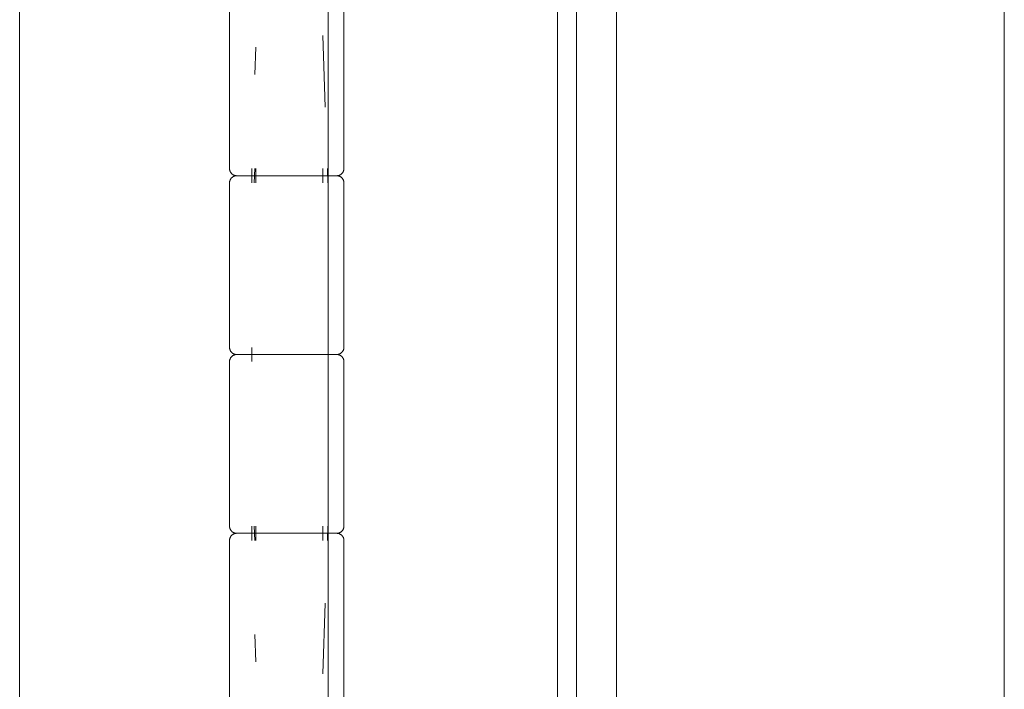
# Model space of a CAD drawing. Header units: inches. Extents: x 424 to 2043, y -237 to 445.
# Tile 683 of 965: x 855.02 to 855.1577, y 225.8504 to 225.944. Entities that reach past the tile are written whole.
import ezdxf

# ---------------------------------------------------------------- set-up
doc = ezdxf.new("R2010")
doc.units = ezdxf.units.IN
doc.header["$MEASUREMENT"] = 0
doc.layers.add('A-DOOR', color=31, linetype='Continuous', lineweight=9)

# ---------------------------------------------------------------- blocks, each defined once
blk = doc.blocks.new('5-panel_Bi-fold_external_door_10806 - Type 1-235262-Section 1')
at = {"layer": 'A-DOOR'}
for p, q in [((-121.78864, 9.6), (-121.78864, 12.348)), ((-121.78303, 9.6), (-121.78303, 12.348)), ((-121.72881, 9.6), (-121.72881, 12.348)), ((-121.86652, 10.751), (-121.86652, 10.849)), ((-121.83717, 10.849), (-121.83717, 10.826)), ((-121.82339, 10.751), (-121.82339, 10.849)), ((-121.82117, 10.826), (-121.82117, 10.849)), ((-121.79131, 10.849), (-121.79131, 10.751)), ((-121.82377, 10.83458), (-121.82411, 10.84463)), ((-121.83351, 10.84297), (-121.83364, 10.83915)), ((-121.83526, 10.825), (-121.82923, 10.825)), ((-121.82911, 10.825), (-121.83437, 10.825)), ((-121.83404, 10.826), (-121.83404, 10.824)), ((-121.83364, 10.826), (-121.83372, 10.824)), ((-121.83351, 10.824), (-121.83351, 10.826)), ((-121.82923, 10.825), (-121.8233, 10.825)), ((-121.82327, 10.825), (-121.82911, 10.825)), ((-121.82411, 10.826), (-121.82411, 10.824)), ((-121.82342, 10.824), (-121.82348, 10.826)), ((-121.83717, 10.824), (-121.83717, 10.801)), ((-121.82117, 10.801), (-121.82117, 10.824)), ((-121.83526, 10.8), (-121.82923, 10.8)), ((-121.82911, 10.8), (-121.83437, 10.8)), ((-121.83404, 10.801), (-121.83404, 10.799)), ((-121.82923, 10.8), (-121.8233, 10.8)), ((-121.82327, 10.8), (-121.82911, 10.8)), ((-121.83717, 10.799), (-121.83717, 10.776)), ((-121.82117, 10.776), (-121.82117, 10.799)), ((-121.83404, 10.776), (-121.83404, 10.774)), ((-121.83364, 10.774), (-121.83372, 10.776)), ((-121.83351, 10.776), (-121.83351, 10.774)), ((-121.82411, 10.776), (-121.82411, 10.774)), ((-121.82342, 10.776), (-121.82348, 10.774)), ((-121.83717, 10.774), (-121.83717, 10.751)), ((-121.83526, 10.775), (-121.82923, 10.775)), ((-121.82911, 10.775), (-121.83437, 10.775)), ((-121.82923, 10.775), (-121.8233, 10.775)), ((-121.82327, 10.775), (-121.82911, 10.775)), ((-121.82117, 10.751), (-121.82117, 10.774)), ((-121.82378, 10.76521), (-121.82411, 10.75537)), ((-121.83351, 10.75703), (-121.83364, 10.76085))]:
    blk.add_line(p, q, dxfattribs=at)
at = {"layer": 'A-DOOR', "flags": 128}
for points in [[(-121.83617, 10.825), (-121.83621, 10.825), (-121.83625, 10.825), (-121.83629, 10.82501), (-121.83633, 10.82501), (-121.83637, 10.82502), (-121.8364, 10.82503), (-121.83644, 10.82504), (-121.83648, 10.82505), (-121.83652, 10.82506), (-121.83656, 10.82508), (-121.83659, 10.8251), (-121.83663, 10.82511), (-121.83666, 10.82513), (-121.8367, 10.82515), (-121.83673, 10.82517), (-121.83676, 10.8252), (-121.8368, 10.82522), (-121.83683, 10.82525), (-121.83686, 10.82528), (-121.83688, 10.8253), (-121.83691, 10.82533), (-121.83694, 10.82536), (-121.83696, 10.82539), (-121.83699, 10.82543), (-121.83701, 10.82546), (-121.83703, 10.82549), (-121.83705, 10.82553), (-121.83707, 10.82556), (-121.83708, 10.8256), (-121.8371, 10.82564), (-121.83711, 10.82568), (-121.83712, 10.82571), (-121.83714, 10.82575), (-121.83714, 10.82579), (-121.83715, 10.82583), (-121.83716, 10.82587), (-121.83716, 10.82591), (-121.83717, 10.82595), (-121.83717, 10.82599), (-121.83717, 10.826)], [(-121.83717, 10.824), (-121.83717, 10.82404), (-121.83716, 10.82408), (-121.83716, 10.82412), (-121.83715, 10.82416), (-121.83715, 10.8242), (-121.83714, 10.82424), (-121.83713, 10.82428), (-121.83712, 10.82431), (-121.8371, 10.82435), (-121.83709, 10.82439), (-121.83707, 10.82443), (-121.83705, 10.82446), (-121.83703, 10.8245), (-121.83701, 10.82453), (-121.83699, 10.82456), (-121.83697, 10.8246), (-121.83694, 10.82463), (-121.83692, 10.82466), (-121.83689, 10.82469), (-121.83686, 10.82472), (-121.83683, 10.82474), (-121.8368, 10.82477), (-121.83677, 10.8248), (-121.83674, 10.82482), (-121.83671, 10.82484), (-121.83667, 10.82486), (-121.83664, 10.82488), (-121.8366, 10.8249), (-121.83657, 10.82492), (-121.83653, 10.82493), (-121.83649, 10.82495), (-121.83645, 10.82496), (-121.83641, 10.82497), (-121.83638, 10.82498), (-121.83634, 10.82499), (-121.8363, 10.82499), (-121.83626, 10.825), (-121.83622, 10.825), (-121.83618, 10.825), (-121.83617, 10.825)], [(-121.83487, 10.825), (-121.83502, 10.825), (-121.83517, 10.825), (-121.83531, 10.825), (-121.83544, 10.825), (-121.83556, 10.825), (-121.83567, 10.825), (-121.83577, 10.825), (-121.83585, 10.825), (-121.83593, 10.825), (-121.836, 10.825), (-121.83605, 10.825), (-121.8361, 10.825), (-121.83613, 10.825), (-121.83615, 10.825), (-121.83617, 10.825)], [(-121.83617, 10.825), (-121.83616, 10.825), (-121.83614, 10.825), (-121.83612, 10.825), (-121.83608, 10.825), (-121.83603, 10.825), (-121.83597, 10.825), (-121.83589, 10.825), (-121.83581, 10.825), (-121.83572, 10.825), (-121.83561, 10.825), (-121.8355, 10.825), (-121.83538, 10.825), (-121.83524, 10.825), (-121.8351, 10.825), (-121.83494, 10.825), (-121.83478, 10.825), (-121.83461, 10.825), (-121.83443, 10.825), (-121.83424, 10.825), (-121.83404, 10.825), (-121.83384, 10.825), (-121.83363, 10.825), (-121.83341, 10.825), (-121.83318, 10.825), (-121.83295, 10.825), (-121.83271, 10.825), (-121.83247, 10.825), (-121.83222, 10.825), (-121.83196, 10.825), (-121.8317, 10.825), (-121.83144, 10.825), (-121.83117, 10.825), (-121.8309, 10.825), (-121.83063, 10.825), (-121.83036, 10.825), (-121.83008, 10.825), (-121.8298, 10.825), (-121.82952, 10.825), (-121.82924, 10.825), (-121.82923, 10.825)], [(-121.82923, 10.825), (-121.82951, 10.825), (-121.82979, 10.825), (-121.83007, 10.825), (-121.83034, 10.825), (-121.83062, 10.825), (-121.83089, 10.825), (-121.83116, 10.825), (-121.83143, 10.825), (-121.83169, 10.825), (-121.83195, 10.825), (-121.8322, 10.825), (-121.83245, 10.825), (-121.8327, 10.825), (-121.83294, 10.825), (-121.83317, 10.825), (-121.8334, 10.825), (-121.83362, 10.825), (-121.83383, 10.825), (-121.83403, 10.825), (-121.83423, 10.825), (-121.83442, 10.825), (-121.8346, 10.825), (-121.83477, 10.825), (-121.83494, 10.825), (-121.83509, 10.825), (-121.83523, 10.825), (-121.83537, 10.825), (-121.83549, 10.825), (-121.83561, 10.825), (-121.83571, 10.825), (-121.83581, 10.825), (-121.83589, 10.825), (-121.83596, 10.825), (-121.83602, 10.825), (-121.83608, 10.825), (-121.83611, 10.825), (-121.83614, 10.825), (-121.83616, 10.825), (-121.83617, 10.825)], [(-121.83617, 10.825), (-121.83616, 10.825), (-121.83614, 10.825), (-121.83612, 10.825), (-121.83608, 10.825), (-121.83603, 10.825), (-121.83597, 10.825), (-121.83589, 10.825), (-121.83581, 10.825), (-121.83572, 10.825), (-121.83561, 10.825), (-121.8355, 10.825), (-121.83538, 10.825), (-121.83524, 10.825), (-121.8351, 10.825), (-121.83494, 10.825)], [(-121.83404, 10.825), (-121.83384, 10.825), (-121.83363, 10.825), (-121.83341, 10.825), (-121.83318, 10.825), (-121.83295, 10.825), (-121.83271, 10.825), (-121.83247, 10.825), (-121.83222, 10.825), (-121.83196, 10.825), (-121.8317, 10.825), (-121.83144, 10.825), (-121.83117, 10.825), (-121.8309, 10.825), (-121.83063, 10.825), (-121.83036, 10.825), (-121.83008, 10.825), (-121.8298, 10.825), (-121.82952, 10.825), (-121.82924, 10.825), (-121.82911, 10.825)], [(-121.82911, 10.825), (-121.82939, 10.825), (-121.82966, 10.825), (-121.82994, 10.825), (-121.83022, 10.825), (-121.8305, 10.825), (-121.83077, 10.825), (-121.83104, 10.825), (-121.83131, 10.825), (-121.83157, 10.825), (-121.83184, 10.825), (-121.83209, 10.825), (-121.83234, 10.825), (-121.83259, 10.825), (-121.83283, 10.825), (-121.83307, 10.825), (-121.8333, 10.825), (-121.83352, 10.825), (-121.83374, 10.825), (-121.83394, 10.825)], [(-121.82923, 10.825), (-121.82895, 10.825), (-121.82867, 10.825), (-121.82839, 10.825), (-121.82811, 10.825), (-121.82784, 10.825), (-121.82756, 10.825), (-121.82729, 10.825), (-121.82702, 10.825), (-121.82676, 10.825), (-121.8265, 10.825), (-121.82624, 10.825), (-121.82599, 10.825), (-121.82574, 10.825), (-121.8255, 10.825), (-121.82527, 10.825), (-121.82504, 10.825), (-121.82481, 10.825), (-121.8246, 10.825), (-121.82439, 10.825), (-121.82419, 10.825), (-121.824, 10.825), (-121.82381, 10.825), (-121.82364, 10.825), (-121.82347, 10.825), (-121.82331, 10.825), (-121.82316, 10.825), (-121.82302, 10.825), (-121.82289, 10.825), (-121.82277, 10.825), (-121.82267, 10.825), (-121.82257, 10.825), (-121.82248, 10.825), (-121.8224, 10.825), (-121.82233, 10.825), (-121.82228, 10.825), (-121.82223, 10.825), (-121.8222, 10.825), (-121.82218, 10.825), (-121.82217, 10.825)], [(-121.82217, 10.825), (-121.82217, 10.825), (-121.82219, 10.825), (-121.82222, 10.825), (-121.82226, 10.825), (-121.82231, 10.825), (-121.82237, 10.825), (-121.82244, 10.825), (-121.82252, 10.825), (-121.82262, 10.825), (-121.82272, 10.825), (-121.82283, 10.825), (-121.82296, 10.825), (-121.82309, 10.825), (-121.82324, 10.825), (-121.82339, 10.825), (-121.82355, 10.825), (-121.82372, 10.825), (-121.8239, 10.825), (-121.82409, 10.825), (-121.82429, 10.825), (-121.82449, 10.825), (-121.82471, 10.825), (-121.82493, 10.825), (-121.82515, 10.825), (-121.82538, 10.825), (-121.82562, 10.825), (-121.82587, 10.825), (-121.82612, 10.825), (-121.82637, 10.825), (-121.82663, 10.825), (-121.82689, 10.825), (-121.82716, 10.825), (-121.82743, 10.825), (-121.8277, 10.825), (-121.82798, 10.825), (-121.82825, 10.825), (-121.82853, 10.825), (-121.82881, 10.825), (-121.82909, 10.825), (-121.82923, 10.825)], [(-121.82339, 10.825), (-121.82355, 10.825), (-121.82372, 10.825), (-121.8239, 10.825), (-121.82409, 10.825), (-121.82429, 10.825), (-121.82449, 10.825), (-121.82471, 10.825), (-121.82493, 10.825), (-121.82515, 10.825), (-121.82538, 10.825), (-121.82562, 10.825), (-121.82587, 10.825), (-121.82612, 10.825), (-121.82637, 10.825), (-121.82663, 10.825), (-121.82689, 10.825), (-121.82716, 10.825), (-121.82743, 10.825), (-121.8277, 10.825), (-121.82798, 10.825), (-121.82825, 10.825), (-121.82853, 10.825), (-121.82881, 10.825), (-121.82909, 10.825), (-121.82911, 10.825)], [(-121.82911, 10.825), (-121.82883, 10.825), (-121.82855, 10.825), (-121.82827, 10.825), (-121.82799, 10.825), (-121.82772, 10.825), (-121.82744, 10.825), (-121.82717, 10.825), (-121.82691, 10.825), (-121.82664, 10.825), (-121.82638, 10.825), (-121.82613, 10.825), (-121.82588, 10.825), (-121.82564, 10.825), (-121.8254, 10.825), (-121.82516, 10.825), (-121.82494, 10.825), (-121.82472, 10.825), (-121.8245, 10.825), (-121.8243, 10.825), (-121.8241, 10.825), (-121.82391, 10.825), (-121.82373, 10.825), (-121.82356, 10.825), (-121.8234, 10.825)], [(-121.82217, 10.825), (-121.82217, 10.825), (-121.82219, 10.825), (-121.82222, 10.825), (-121.82226, 10.825), (-121.82231, 10.825), (-121.82237, 10.825), (-121.82244, 10.825), (-121.82252, 10.825), (-121.82262, 10.825), (-121.82272, 10.825), (-121.82283, 10.825), (-121.82296, 10.825), (-121.82309, 10.825), (-121.82324, 10.825)], [(-121.82324, 10.825), (-121.8231, 10.825), (-121.82296, 10.825), (-121.82284, 10.825), (-121.82272, 10.825), (-121.82262, 10.825), (-121.82253, 10.825), (-121.82244, 10.825), (-121.82237, 10.825), (-121.82231, 10.825), (-121.82226, 10.825), (-121.82222, 10.825), (-121.82219, 10.825), (-121.82217, 10.825), (-121.82217, 10.825)], [(-121.82117, 10.826), (-121.82117, 10.82596), (-121.82117, 10.82592), (-121.82117, 10.82588), (-121.82118, 10.82584), (-121.82119, 10.8258), (-121.8212, 10.82576), (-121.82121, 10.82572), (-121.82122, 10.82569), (-121.82123, 10.82565), (-121.82125, 10.82561), (-121.82126, 10.82557), (-121.82128, 10.82554), (-121.8213, 10.8255), (-121.82132, 10.82547), (-121.82134, 10.82544), (-121.82136, 10.8254), (-121.82139, 10.82537), (-121.82141, 10.82534), (-121.82144, 10.82531), (-121.82147, 10.82528), (-121.8215, 10.82526), (-121.82153, 10.82523), (-121.82156, 10.8252), (-121.82159, 10.82518), (-121.82163, 10.82516), (-121.82166, 10.82514), (-121.8217, 10.82512), (-121.82173, 10.8251), (-121.82177, 10.82508), (-121.8218, 10.82507), (-121.82184, 10.82505), (-121.82188, 10.82504), (-121.82192, 10.82503), (-121.82196, 10.82502), (-121.822, 10.82501), (-121.82204, 10.82501), (-121.82208, 10.825), (-121.82212, 10.825), (-121.82216, 10.825), (-121.82217, 10.825)], [(-121.82217, 10.825), (-121.82213, 10.825), (-121.82209, 10.825), (-121.82205, 10.82499), (-121.82201, 10.82499), (-121.82197, 10.82498), (-121.82193, 10.82497), (-121.82189, 10.82496), (-121.82185, 10.82495), (-121.82181, 10.82494), (-121.82178, 10.82492), (-121.82174, 10.8249), (-121.82171, 10.82489), (-121.82167, 10.82487), (-121.82164, 10.82485), (-121.8216, 10.82483), (-121.82157, 10.8248), (-121.82154, 10.82478), (-121.82151, 10.82475), (-121.82148, 10.82472), (-121.82145, 10.8247), (-121.82142, 10.82467), (-121.8214, 10.82464), (-121.82137, 10.82461), (-121.82135, 10.82457), (-121.82133, 10.82454), (-121.8213, 10.82451), (-121.82128, 10.82447), (-121.82127, 10.82444), (-121.82125, 10.8244), (-121.82123, 10.82436), (-121.82122, 10.82432), (-121.82121, 10.82429), (-121.8212, 10.82425), (-121.82119, 10.82421), (-121.82118, 10.82417), (-121.82118, 10.82413), (-121.82117, 10.82409), (-121.82117, 10.82405), (-121.82117, 10.82401), (-121.82117, 10.824)], [(-121.83617, 10.8), (-121.83621, 10.8), (-121.83625, 10.8), (-121.83629, 10.80001), (-121.83633, 10.80001), (-121.83637, 10.80002), (-121.8364, 10.80003), (-121.83644, 10.80004), (-121.83648, 10.80005), (-121.83652, 10.80006), (-121.83656, 10.80008), (-121.83659, 10.8001), (-121.83663, 10.80011), (-121.83666, 10.80013), (-121.8367, 10.80015), (-121.83673, 10.80017), (-121.83676, 10.8002), (-121.8368, 10.80022), (-121.83683, 10.80025), (-121.83686, 10.80028), (-121.83688, 10.8003), (-121.83691, 10.80033), (-121.83694, 10.80036), (-121.83696, 10.80039), (-121.83699, 10.80043), (-121.83701, 10.80046), (-121.83703, 10.80049), (-121.83705, 10.80053), (-121.83707, 10.80056), (-121.83708, 10.8006), (-121.8371, 10.80064), (-121.83711, 10.80068), (-121.83712, 10.80071), (-121.83714, 10.80075), (-121.83714, 10.80079), (-121.83715, 10.80083), (-121.83716, 10.80087), (-121.83716, 10.80091), (-121.83717, 10.80095), (-121.83717, 10.80099), (-121.83717, 10.801)], [(-121.83717, 10.799), (-121.83717, 10.79904), (-121.83716, 10.79908), (-121.83716, 10.79912), (-121.83715, 10.79916), (-121.83715, 10.7992), (-121.83714, 10.79924), (-121.83713, 10.79928), (-121.83712, 10.79931), (-121.8371, 10.79935), (-121.83709, 10.79939), (-121.83707, 10.79943), (-121.83705, 10.79946), (-121.83703, 10.7995), (-121.83701, 10.79953), (-121.83699, 10.79956), (-121.83697, 10.7996), (-121.83694, 10.79963), (-121.83692, 10.79966), (-121.83689, 10.79969), (-121.83686, 10.79972), (-121.83683, 10.79974), (-121.8368, 10.79977), (-121.83677, 10.7998), (-121.83674, 10.79982), (-121.83671, 10.79984), (-121.83667, 10.79986), (-121.83664, 10.79988), (-121.8366, 10.7999), (-121.83657, 10.79992), (-121.83653, 10.79993), (-121.83649, 10.79995), (-121.83645, 10.79996), (-121.83641, 10.79997), (-121.83638, 10.79998), (-121.83634, 10.79999), (-121.8363, 10.79999), (-121.83626, 10.8), (-121.83622, 10.8), (-121.83618, 10.8), (-121.83617, 10.8)], [(-121.83487, 10.8), (-121.83502, 10.8), (-121.83517, 10.8), (-121.83531, 10.8), (-121.83544, 10.8), (-121.83556, 10.8), (-121.83567, 10.8), (-121.83577, 10.8), (-121.83585, 10.8), (-121.83593, 10.8), (-121.836, 10.8), (-121.83605, 10.8), (-121.8361, 10.8), (-121.83613, 10.8), (-121.83615, 10.8), (-121.83617, 10.8)], [(-121.83617, 10.8), (-121.83616, 10.8), (-121.83614, 10.8), (-121.83612, 10.8), (-121.83608, 10.8), (-121.83603, 10.8), (-121.83597, 10.8), (-121.83589, 10.8), (-121.83581, 10.8), (-121.83572, 10.8), (-121.83561, 10.8), (-121.8355, 10.8), (-121.83538, 10.8), (-121.83524, 10.8), (-121.8351, 10.8), (-121.83494, 10.8), (-121.83478, 10.8), (-121.83461, 10.8), (-121.83443, 10.8), (-121.83424, 10.8), (-121.83404, 10.8), (-121.83384, 10.8), (-121.83363, 10.8), (-121.83341, 10.8), (-121.83318, 10.8), (-121.83295, 10.8), (-121.83271, 10.8), (-121.83247, 10.8), (-121.83222, 10.8), (-121.83196, 10.8), (-121.8317, 10.8), (-121.83144, 10.8), (-121.83117, 10.8), (-121.8309, 10.8), (-121.83063, 10.8), (-121.83036, 10.8), (-121.83008, 10.8), (-121.8298, 10.8), (-121.82952, 10.8), (-121.82924, 10.8), (-121.82923, 10.8)], [(-121.82923, 10.8), (-121.82951, 10.8), (-121.82979, 10.8), (-121.83007, 10.8), (-121.83034, 10.8), (-121.83062, 10.8), (-121.83089, 10.8), (-121.83116, 10.8), (-121.83143, 10.8), (-121.83169, 10.8), (-121.83195, 10.8), (-121.8322, 10.8), (-121.83245, 10.8), (-121.8327, 10.8), (-121.83294, 10.8), (-121.83317, 10.8), (-121.8334, 10.8), (-121.83362, 10.8), (-121.83383, 10.8), (-121.83403, 10.8), (-121.83423, 10.8), (-121.83442, 10.8), (-121.8346, 10.8), (-121.83477, 10.8), (-121.83494, 10.8), (-121.83509, 10.8), (-121.83523, 10.8), (-121.83537, 10.8), (-121.83549, 10.8), (-121.83561, 10.8), (-121.83571, 10.8), (-121.83581, 10.8), (-121.83589, 10.8), (-121.83596, 10.8), (-121.83602, 10.8), (-121.83608, 10.8), (-121.83611, 10.8), (-121.83614, 10.8), (-121.83616, 10.8), (-121.83617, 10.8)], [(-121.83617, 10.8), (-121.83616, 10.8), (-121.83614, 10.8), (-121.83612, 10.8), (-121.83608, 10.8), (-121.83603, 10.8), (-121.83597, 10.8), (-121.83589, 10.8), (-121.83581, 10.8), (-121.83572, 10.8), (-121.83561, 10.8), (-121.8355, 10.8), (-121.83538, 10.8), (-121.83524, 10.8), (-121.8351, 10.8), (-121.83494, 10.8)], [(-121.83404, 10.8), (-121.83384, 10.8), (-121.83363, 10.8), (-121.83341, 10.8), (-121.83318, 10.8), (-121.83295, 10.8), (-121.83271, 10.8), (-121.83247, 10.8), (-121.83222, 10.8), (-121.83196, 10.8), (-121.8317, 10.8), (-121.83144, 10.8), (-121.83117, 10.8), (-121.8309, 10.8), (-121.83063, 10.8), (-121.83036, 10.8), (-121.83008, 10.8), (-121.8298, 10.8), (-121.82952, 10.8), (-121.82924, 10.8), (-121.82911, 10.8)], [(-121.82911, 10.8), (-121.82939, 10.8), (-121.82966, 10.8), (-121.82994, 10.8), (-121.83022, 10.8), (-121.8305, 10.8), (-121.83077, 10.8), (-121.83104, 10.8), (-121.83131, 10.8), (-121.83157, 10.8), (-121.83184, 10.8), (-121.83209, 10.8), (-121.83234, 10.8), (-121.83259, 10.8), (-121.83283, 10.8), (-121.83307, 10.8), (-121.8333, 10.8), (-121.83352, 10.8), (-121.83374, 10.8), (-121.83394, 10.8)], [(-121.82923, 10.8), (-121.82895, 10.8), (-121.82867, 10.8), (-121.82839, 10.8), (-121.82811, 10.8), (-121.82784, 10.8), (-121.82756, 10.8), (-121.82729, 10.8), (-121.82702, 10.8), (-121.82676, 10.8), (-121.8265, 10.8), (-121.82624, 10.8), (-121.82599, 10.8), (-121.82574, 10.8), (-121.8255, 10.8), (-121.82527, 10.8), (-121.82504, 10.8), (-121.82481, 10.8), (-121.8246, 10.8), (-121.82439, 10.8), (-121.82419, 10.8), (-121.824, 10.8), (-121.82381, 10.8), (-121.82364, 10.8), (-121.82347, 10.8), (-121.82331, 10.8), (-121.82316, 10.8), (-121.82302, 10.8), (-121.82289, 10.8), (-121.82277, 10.8), (-121.82267, 10.8), (-121.82257, 10.8), (-121.82248, 10.8), (-121.8224, 10.8), (-121.82233, 10.8), (-121.82228, 10.8), (-121.82223, 10.8), (-121.8222, 10.8), (-121.82218, 10.8), (-121.82217, 10.8)], [(-121.82217, 10.8), (-121.82217, 10.8), (-121.82219, 10.8), (-121.82222, 10.8), (-121.82226, 10.8), (-121.82231, 10.8), (-121.82237, 10.8), (-121.82244, 10.8), (-121.82252, 10.8), (-121.82262, 10.8), (-121.82272, 10.8), (-121.82283, 10.8), (-121.82296, 10.8), (-121.82309, 10.8), (-121.82324, 10.8), (-121.82339, 10.8), (-121.82355, 10.8), (-121.82372, 10.8), (-121.8239, 10.8), (-121.82409, 10.8), (-121.82429, 10.8), (-121.82449, 10.8), (-121.82471, 10.8), (-121.82493, 10.8), (-121.82515, 10.8), (-121.82538, 10.8), (-121.82562, 10.8), (-121.82587, 10.8), (-121.82612, 10.8), (-121.82637, 10.8), (-121.82663, 10.8), (-121.82689, 10.8), (-121.82716, 10.8), (-121.82743, 10.8), (-121.8277, 10.8), (-121.82798, 10.8), (-121.82825, 10.8), (-121.82853, 10.8), (-121.82881, 10.8), (-121.82909, 10.8), (-121.82923, 10.8)], [(-121.82339, 10.8), (-121.82355, 10.8), (-121.82372, 10.8), (-121.8239, 10.8), (-121.82409, 10.8), (-121.82429, 10.8), (-121.82449, 10.8), (-121.82471, 10.8), (-121.82493, 10.8), (-121.82515, 10.8), (-121.82538, 10.8), (-121.82562, 10.8), (-121.82587, 10.8), (-121.82612, 10.8), (-121.82637, 10.8), (-121.82663, 10.8), (-121.82689, 10.8), (-121.82716, 10.8), (-121.82743, 10.8), (-121.8277, 10.8), (-121.82798, 10.8), (-121.82825, 10.8), (-121.82853, 10.8), (-121.82881, 10.8), (-121.82909, 10.8), (-121.82911, 10.8)], [(-121.82911, 10.8), (-121.82883, 10.8), (-121.82855, 10.8), (-121.82827, 10.8), (-121.82799, 10.8), (-121.82772, 10.8), (-121.82744, 10.8), (-121.82717, 10.8), (-121.82691, 10.8), (-121.82664, 10.8), (-121.82638, 10.8), (-121.82613, 10.8), (-121.82588, 10.8), (-121.82564, 10.8), (-121.8254, 10.8), (-121.82516, 10.8), (-121.82494, 10.8), (-121.82472, 10.8), (-121.8245, 10.8), (-121.8243, 10.8), (-121.8241, 10.8), (-121.82391, 10.8), (-121.82373, 10.8), (-121.82356, 10.8), (-121.8234, 10.8)], [(-121.82217, 10.8), (-121.82217, 10.8), (-121.82219, 10.8), (-121.82222, 10.8), (-121.82226, 10.8), (-121.82231, 10.8), (-121.82237, 10.8), (-121.82244, 10.8), (-121.82252, 10.8), (-121.82262, 10.8), (-121.82272, 10.8), (-121.82283, 10.8), (-121.82296, 10.8), (-121.82309, 10.8), (-121.82324, 10.8)], [(-121.82324, 10.8), (-121.8231, 10.8), (-121.82296, 10.8), (-121.82284, 10.8), (-121.82272, 10.8), (-121.82262, 10.8), (-121.82253, 10.8), (-121.82244, 10.8), (-121.82237, 10.8), (-121.82231, 10.8), (-121.82226, 10.8), (-121.82222, 10.8), (-121.82219, 10.8), (-121.82217, 10.8), (-121.82217, 10.8)], [(-121.82117, 10.801), (-121.82117, 10.80096), (-121.82117, 10.80092), (-121.82117, 10.80088), (-121.82118, 10.80084), (-121.82119, 10.8008), (-121.8212, 10.80076), (-121.82121, 10.80072), (-121.82122, 10.80069), (-121.82123, 10.80065), (-121.82125, 10.80061), (-121.82126, 10.80057), (-121.82128, 10.80054), (-121.8213, 10.8005), (-121.82132, 10.80047), (-121.82134, 10.80044), (-121.82136, 10.8004), (-121.82139, 10.80037), (-121.82141, 10.80034), (-121.82144, 10.80031), (-121.82147, 10.80028), (-121.8215, 10.80026), (-121.82153, 10.80023), (-121.82156, 10.8002), (-121.82159, 10.80018), (-121.82163, 10.80016), (-121.82166, 10.80014), (-121.8217, 10.80012), (-121.82173, 10.8001), (-121.82177, 10.80008), (-121.8218, 10.80007), (-121.82184, 10.80005), (-121.82188, 10.80004), (-121.82192, 10.80003), (-121.82196, 10.80002), (-121.822, 10.80001), (-121.82204, 10.80001), (-121.82208, 10.8), (-121.82212, 10.8), (-121.82216, 10.8), (-121.82217, 10.8)], [(-121.82217, 10.8), (-121.82213, 10.8), (-121.82209, 10.8), (-121.82205, 10.79999), (-121.82201, 10.79999), (-121.82197, 10.79998), (-121.82193, 10.79997), (-121.82189, 10.79996), (-121.82185, 10.79995), (-121.82181, 10.79994), (-121.82178, 10.79992), (-121.82174, 10.7999), (-121.82171, 10.79989), (-121.82167, 10.79987), (-121.82164, 10.79985), (-121.8216, 10.79983), (-121.82157, 10.7998), (-121.82154, 10.79978), (-121.82151, 10.79975), (-121.82148, 10.79972), (-121.82145, 10.7997), (-121.82142, 10.79967), (-121.8214, 10.79964), (-121.82137, 10.79961), (-121.82135, 10.79957), (-121.82133, 10.79954), (-121.8213, 10.79951), (-121.82128, 10.79947), (-121.82127, 10.79944), (-121.82125, 10.7994), (-121.82123, 10.79936), (-121.82122, 10.79932), (-121.82121, 10.79929), (-121.8212, 10.79925), (-121.82119, 10.79921), (-121.82118, 10.79917), (-121.82118, 10.79913), (-121.82117, 10.79909), (-121.82117, 10.79905), (-121.82117, 10.79901), (-121.82117, 10.799)], [(-121.83617, 10.775), (-121.83621, 10.775), (-121.83625, 10.775), (-121.83629, 10.77501), (-121.83633, 10.77501), (-121.83637, 10.77502), (-121.8364, 10.77503), (-121.83644, 10.77504), (-121.83648, 10.77505), (-121.83652, 10.77506), (-121.83656, 10.77508), (-121.83659, 10.7751), (-121.83663, 10.77511), (-121.83666, 10.77513), (-121.8367, 10.77515), (-121.83673, 10.77517), (-121.83676, 10.7752), (-121.8368, 10.77522), (-121.83683, 10.77525), (-121.83686, 10.77528), (-121.83688, 10.7753), (-121.83691, 10.77533), (-121.83694, 10.77536), (-121.83696, 10.77539), (-121.83699, 10.77543), (-121.83701, 10.77546), (-121.83703, 10.77549), (-121.83705, 10.77553), (-121.83707, 10.77556), (-121.83708, 10.7756), (-121.8371, 10.77564), (-121.83711, 10.77568), (-121.83712, 10.77571), (-121.83714, 10.77575), (-121.83714, 10.77579), (-121.83715, 10.77583), (-121.83716, 10.77587), (-121.83716, 10.77591), (-121.83717, 10.77595), (-121.83717, 10.77599), (-121.83717, 10.776)], [(-121.82117, 10.776), (-121.82117, 10.77596), (-121.82117, 10.77592), (-121.82117, 10.77588), (-121.82118, 10.77584), (-121.82119, 10.7758), (-121.8212, 10.77576), (-121.82121, 10.77572), (-121.82122, 10.77569), (-121.82123, 10.77565), (-121.82125, 10.77561), (-121.82126, 10.77557), (-121.82128, 10.77554), (-121.8213, 10.7755), (-121.82132, 10.77547), (-121.82134, 10.77544), (-121.82136, 10.7754), (-121.82139, 10.77537), (-121.82141, 10.77534), (-121.82144, 10.77531), (-121.82147, 10.77528), (-121.8215, 10.77526), (-121.82153, 10.77523), (-121.82156, 10.7752), (-121.82159, 10.77518), (-121.82163, 10.77516), (-121.82166, 10.77514), (-121.8217, 10.77512), (-121.82173, 10.7751), (-121.82177, 10.77508), (-121.8218, 10.77507), (-121.82184, 10.77505), (-121.82188, 10.77504), (-121.82192, 10.77503), (-121.82196, 10.77502), (-121.822, 10.77501), (-121.82204, 10.77501), (-121.82208, 10.775), (-121.82212, 10.775), (-121.82216, 10.775), (-121.82217, 10.775)], [(-121.83717, 10.774), (-121.83717, 10.77404), (-121.83716, 10.77408), (-121.83716, 10.77412), (-121.83715, 10.77416), (-121.83715, 10.7742), (-121.83714, 10.77424), (-121.83713, 10.77428), (-121.83712, 10.77431), (-121.8371, 10.77435), (-121.83709, 10.77439), (-121.83707, 10.77443), (-121.83705, 10.77446), (-121.83703, 10.7745), (-121.83701, 10.77453), (-121.83699, 10.77456), (-121.83697, 10.7746), (-121.83694, 10.77463), (-121.83692, 10.77466), (-121.83689, 10.77469), (-121.83686, 10.77472), (-121.83683, 10.77474), (-121.8368, 10.77477), (-121.83677, 10.7748), (-121.83674, 10.77482), (-121.83671, 10.77484), (-121.83667, 10.77486), (-121.83664, 10.77488), (-121.8366, 10.7749), (-121.83657, 10.77492), (-121.83653, 10.77493), (-121.83649, 10.77495), (-121.83645, 10.77496), (-121.83641, 10.77497), (-121.83638, 10.77498), (-121.83634, 10.77499), (-121.8363, 10.77499), (-121.83626, 10.775), (-121.83622, 10.775), (-121.83618, 10.775), (-121.83617, 10.775)], [(-121.83487, 10.775), (-121.83502, 10.775), (-121.83517, 10.775), (-121.83531, 10.775), (-121.83544, 10.775), (-121.83556, 10.775), (-121.83567, 10.775), (-121.83577, 10.775), (-121.83585, 10.775), (-121.83593, 10.775), (-121.836, 10.775), (-121.83605, 10.775), (-121.8361, 10.775), (-121.83613, 10.775), (-121.83615, 10.775), (-121.83617, 10.775)], [(-121.83617, 10.775), (-121.83616, 10.775), (-121.83614, 10.775), (-121.83612, 10.775), (-121.83608, 10.775), (-121.83603, 10.775), (-121.83597, 10.775), (-121.83589, 10.775), (-121.83581, 10.775), (-121.83572, 10.775), (-121.83561, 10.775), (-121.8355, 10.775), (-121.83538, 10.775), (-121.83524, 10.775), (-121.8351, 10.775), (-121.83494, 10.775), (-121.83478, 10.775), (-121.83461, 10.775), (-121.83443, 10.775), (-121.83424, 10.775), (-121.83404, 10.775), (-121.83384, 10.775), (-121.83363, 10.775), (-121.83341, 10.775), (-121.83318, 10.775), (-121.83295, 10.775), (-121.83271, 10.775), (-121.83247, 10.775), (-121.83222, 10.775), (-121.83196, 10.775), (-121.8317, 10.775), (-121.83144, 10.775), (-121.83117, 10.775), (-121.8309, 10.775), (-121.83063, 10.775), (-121.83036, 10.775), (-121.83008, 10.775), (-121.8298, 10.775), (-121.82952, 10.775), (-121.82924, 10.775), (-121.82923, 10.775)], [(-121.82923, 10.775), (-121.82951, 10.775), (-121.82979, 10.775), (-121.83007, 10.775), (-121.83034, 10.775), (-121.83062, 10.775), (-121.83089, 10.775), (-121.83116, 10.775), (-121.83143, 10.775), (-121.83169, 10.775), (-121.83195, 10.775), (-121.8322, 10.775), (-121.83245, 10.775), (-121.8327, 10.775), (-121.83294, 10.775), (-121.83317, 10.775), (-121.8334, 10.775), (-121.83362, 10.775), (-121.83383, 10.775), (-121.83403, 10.775), (-121.83423, 10.775), (-121.83442, 10.775), (-121.8346, 10.775), (-121.83477, 10.775), (-121.83494, 10.775), (-121.83509, 10.775), (-121.83523, 10.775), (-121.83537, 10.775), (-121.83549, 10.775), (-121.83561, 10.775), (-121.83571, 10.775), (-121.83581, 10.775), (-121.83589, 10.775), (-121.83596, 10.775), (-121.83602, 10.775), (-121.83608, 10.775), (-121.83611, 10.775), (-121.83614, 10.775), (-121.83616, 10.775), (-121.83617, 10.775)], [(-121.83617, 10.775), (-121.83616, 10.775), (-121.83614, 10.775), (-121.83612, 10.775), (-121.83608, 10.775), (-121.83603, 10.775), (-121.83597, 10.775), (-121.83589, 10.775), (-121.83581, 10.775), (-121.83572, 10.775), (-121.83561, 10.775), (-121.8355, 10.775), (-121.83538, 10.775), (-121.83524, 10.775), (-121.8351, 10.775), (-121.83494, 10.775)], [(-121.83404, 10.775), (-121.83384, 10.775), (-121.83363, 10.775), (-121.83341, 10.775), (-121.83318, 10.775), (-121.83295, 10.775), (-121.83271, 10.775), (-121.83247, 10.775), (-121.83222, 10.775), (-121.83196, 10.775), (-121.8317, 10.775), (-121.83144, 10.775), (-121.83117, 10.775), (-121.8309, 10.775), (-121.83063, 10.775), (-121.83036, 10.775), (-121.83008, 10.775), (-121.8298, 10.775), (-121.82952, 10.775), (-121.82924, 10.775), (-121.82911, 10.775)], [(-121.82911, 10.775), (-121.82939, 10.775), (-121.82966, 10.775), (-121.82994, 10.775), (-121.83022, 10.775), (-121.8305, 10.775), (-121.83077, 10.775), (-121.83104, 10.775), (-121.83131, 10.775), (-121.83157, 10.775), (-121.83184, 10.775), (-121.83209, 10.775), (-121.83234, 10.775), (-121.83259, 10.775), (-121.83283, 10.775), (-121.83307, 10.775), (-121.8333, 10.775), (-121.83352, 10.775), (-121.83374, 10.775), (-121.83394, 10.775)], [(-121.82923, 10.775), (-121.82895, 10.775), (-121.82867, 10.775), (-121.82839, 10.775), (-121.82811, 10.775), (-121.82784, 10.775), (-121.82756, 10.775), (-121.82729, 10.775), (-121.82702, 10.775), (-121.82676, 10.775), (-121.8265, 10.775), (-121.82624, 10.775), (-121.82599, 10.775), (-121.82574, 10.775), (-121.8255, 10.775), (-121.82527, 10.775), (-121.82504, 10.775), (-121.82481, 10.775), (-121.8246, 10.775), (-121.82439, 10.775), (-121.82419, 10.775), (-121.824, 10.775), (-121.82381, 10.775), (-121.82364, 10.775), (-121.82347, 10.775), (-121.82331, 10.775), (-121.82316, 10.775), (-121.82302, 10.775), (-121.82289, 10.775), (-121.82277, 10.775), (-121.82267, 10.775), (-121.82257, 10.775), (-121.82248, 10.775), (-121.8224, 10.775), (-121.82233, 10.775), (-121.82228, 10.775), (-121.82223, 10.775), (-121.8222, 10.775), (-121.82218, 10.775), (-121.82217, 10.775)], [(-121.82217, 10.775), (-121.82217, 10.775), (-121.82219, 10.775), (-121.82222, 10.775), (-121.82226, 10.775), (-121.82231, 10.775), (-121.82237, 10.775), (-121.82244, 10.775), (-121.82252, 10.775), (-121.82262, 10.775), (-121.82272, 10.775), (-121.82283, 10.775), (-121.82296, 10.775), (-121.82309, 10.775), (-121.82324, 10.775), (-121.82339, 10.775), (-121.82355, 10.775), (-121.82372, 10.775), (-121.8239, 10.775), (-121.82409, 10.775), (-121.82429, 10.775), (-121.82449, 10.775), (-121.82471, 10.775), (-121.82493, 10.775), (-121.82515, 10.775), (-121.82538, 10.775), (-121.82562, 10.775), (-121.82587, 10.775), (-121.82612, 10.775), (-121.82637, 10.775), (-121.82663, 10.775), (-121.82689, 10.775), (-121.82716, 10.775), (-121.82743, 10.775), (-121.8277, 10.775), (-121.82798, 10.775), (-121.82825, 10.775), (-121.82853, 10.775), (-121.82881, 10.775), (-121.82909, 10.775), (-121.82923, 10.775)], [(-121.82339, 10.775), (-121.82355, 10.775), (-121.82372, 10.775), (-121.8239, 10.775), (-121.82409, 10.775), (-121.82429, 10.775), (-121.82449, 10.775), (-121.82471, 10.775), (-121.82493, 10.775), (-121.82515, 10.775), (-121.82538, 10.775), (-121.82562, 10.775), (-121.82587, 10.775), (-121.82612, 10.775), (-121.82637, 10.775), (-121.82663, 10.775), (-121.82689, 10.775), (-121.82716, 10.775), (-121.82743, 10.775), (-121.8277, 10.775), (-121.82798, 10.775), (-121.82825, 10.775), (-121.82853, 10.775), (-121.82881, 10.775), (-121.82909, 10.775), (-121.82911, 10.775)], [(-121.82911, 10.775), (-121.82883, 10.775), (-121.82855, 10.775), (-121.82827, 10.775), (-121.82799, 10.775), (-121.82772, 10.775), (-121.82744, 10.775), (-121.82717, 10.775), (-121.82691, 10.775), (-121.82664, 10.775), (-121.82638, 10.775), (-121.82613, 10.775), (-121.82588, 10.775), (-121.82564, 10.775), (-121.8254, 10.775), (-121.82516, 10.775), (-121.82494, 10.775), (-121.82472, 10.775), (-121.8245, 10.775), (-121.8243, 10.775), (-121.8241, 10.775), (-121.82391, 10.775), (-121.82373, 10.775), (-121.82356, 10.775), (-121.8234, 10.775)], [(-121.82217, 10.775), (-121.82217, 10.775), (-121.82219, 10.775), (-121.82222, 10.775), (-121.82226, 10.775), (-121.82231, 10.775), (-121.82237, 10.775), (-121.82244, 10.775), (-121.82252, 10.775), (-121.82262, 10.775), (-121.82272, 10.775), (-121.82283, 10.775), (-121.82296, 10.775), (-121.82309, 10.775), (-121.82324, 10.775)], [(-121.82324, 10.775), (-121.8231, 10.775), (-121.82296, 10.775), (-121.82284, 10.775), (-121.82272, 10.775), (-121.82262, 10.775), (-121.82253, 10.775), (-121.82244, 10.775), (-121.82237, 10.775), (-121.82231, 10.775), (-121.82226, 10.775), (-121.82222, 10.775), (-121.82219, 10.775), (-121.82217, 10.775), (-121.82217, 10.775)], [(-121.82217, 10.775), (-121.82213, 10.775), (-121.82209, 10.775), (-121.82205, 10.77499), (-121.82201, 10.77499), (-121.82197, 10.77498), (-121.82193, 10.77497), (-121.82189, 10.77496), (-121.82185, 10.77495), (-121.82181, 10.77494), (-121.82178, 10.77492), (-121.82174, 10.7749), (-121.82171, 10.77489), (-121.82167, 10.77487), (-121.82164, 10.77485), (-121.8216, 10.77483), (-121.82157, 10.7748), (-121.82154, 10.77478), (-121.82151, 10.77475), (-121.82148, 10.77472), (-121.82145, 10.7747), (-121.82142, 10.77467), (-121.8214, 10.77464), (-121.82137, 10.77461), (-121.82135, 10.77457), (-121.82133, 10.77454), (-121.8213, 10.77451), (-121.82128, 10.77447), (-121.82127, 10.77444), (-121.82125, 10.7744), (-121.82123, 10.77436), (-121.82122, 10.77432), (-121.82121, 10.77429), (-121.8212, 10.77425), (-121.82119, 10.77421), (-121.82118, 10.77417), (-121.82118, 10.77413), (-121.82117, 10.77409), (-121.82117, 10.77405), (-121.82117, 10.77401), (-121.82117, 10.774)]]:
    blk.add_lwpolyline(points, dxfattribs=at)

msp = doc.modelspace()

# ---------------------------------------------------------------- block references
at = {"layer": 'A-DOOR'}
msp.add_blockref('5-panel_Bi-fold_external_door_10806 - Type 1-235262-Section 1', (976.88654, 215.09721), dxfattribs=at)

doc.saveas('drawing.dxf')
